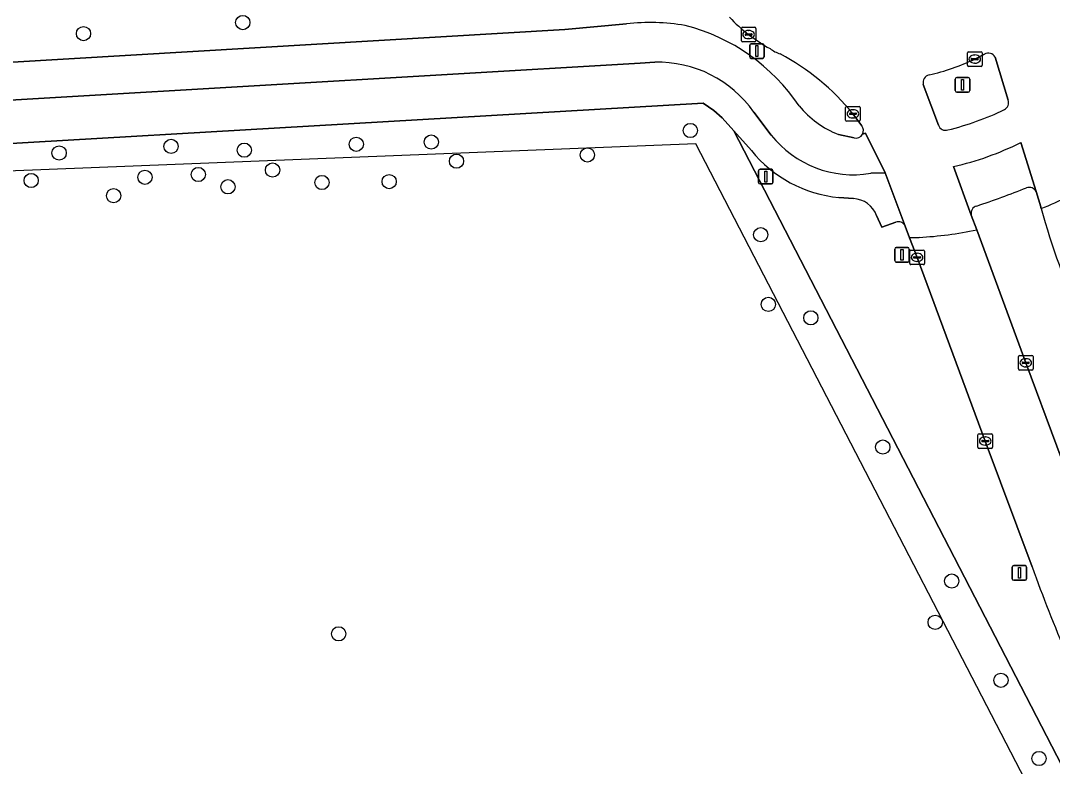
# Model space of a CAD drawing. Extents: x 158455 to 159797, y 387218 to 388672.
# Drawn here: x 159106.7 to 159177.5, y 387680.3 to 387731.5 of the extents above; entities that cross this region are included whole.
import ezdxf

# ---------------------------------------------------------------- set-up
doc = ezdxf.new("R2010")
doc.units = 0
for name, color, linetype in [('IMGEO_Berm_groen', 7, 'Continuous'), ('IMGEO_Boom', 7, 'Continuous'), ('IMGEO_Fietspad_open', 7, 'Continuous'), ('IMGEO_Groenvoorziening', 7, 'Continuous'), ('IMGEO_Hek', 7, 'Continuous'), ('IMGEO_Kolk', 7, 'Continuous'), ('IMGEO_Lichtmast', 7, 'Continuous'), ('IMGEO_Rijbaan_lokaal_gesloten', 7, 'Continuous'), ('IMGEO_Verkeersbordpaal', 7, 'Continuous'), ('IMGEO_Verkeerseiland_groen', 7, 'Continuous'), ('IMGEO_Verkeerseiland_open', 7, 'Continuous'), ('IMGEO_Voetpad_open', 7, 'Continuous')]:
    doc.layers.add(name, color=color, linetype=linetype)

msp = doc.modelspace()

# ---------------------------------------------------------------- linework, layer by layer
at = {"layer": 'IMGEO_Berm_groen'}
for points in [[(159082.767, 387727.246), (159083.781, 387727.293), (159088.67, 387727.627), (159144.017, 387730.902), (159148.252, 387731.273)], [(159164.401, 387724.272), (159163.789, 387725.1)], [(159156.817, 387722.586), (159155.621, 387723.923), (159182.351, 387672.147), (159182.93, 387672.441), (159271.685, 387500), (159273.219, 387497.081), (159275.472, 387498.379), (159274.637, 387500), (159224.373, 387597.522), (159197.094, 387650.888)], [(159162.788, 387723.684), (159163.863, 387723.441)], [(159176.712, 387718.599), (159176.694, 387718.662), (159176.677, 387718.725), (159176.368, 387719.76)], [(159163.826, 387719.28), (159162.814, 387719.355)], [(159166.725, 387717.662), (159165.773, 387717.328), (159165.417, 387718.119)], [(159171.913, 387718.15), (159172.289, 387717.131), (159175.654, 387708.006), (159179.911, 387696.552)], [(159176.098, 387693.998), (159172.873, 387702.63), (159168.195, 387715.243), (159167.679, 387716.59), (159167.373, 387717.391)]]:
    msp.add_lwpolyline(points, dxfattribs=at)
for centre, radius, start, end in [((159149.898, 387717.336), 14.034, 80.24541, 96.73673), ((159148.949, 387718.159), 13.426, 33.86535, 75.65461), ((159163.604, 387739.566), 11.405, 223.36585, 241.13805), ((159159.557, 387731.508), 2.418, 232.92875, 251.66264), ((159151.264, 387714.979), 16.103, 38.94062, 62.11285), ((159165.294, 387729.956), 6.755, 219.70844, 248.21908), ((159163.986, 387723.951), 0.525, 332.10729, 37.77115), ((159163.987, 387723.949), 0.523, 256.22667, 332.20447), ((159163.645, 387728.078), 8.762, 218.81044, 264.56071), ((159155.04, 387770.969), 54.973, 288.28144, 292.07975), ((159175.87, 387719.481), 0.57, 29.24046, 106.94859), ((159163.715, 387717.457), 1.826, 21.2464, 86.51492), ((159172.412, 387718.272), 0.514, 104.43292, 193.77557), ((159226.938, 387732.502), 52.115, 195.47206, 204.37311), ((159166.901, 387717.173), 0.52, 24.79394, 109.81573), ((159262.875, 387724.588), 92.011, 199.41829, 207.51838)]:
    msp.add_arc(centre, radius, start, end, dxfattribs=at)
at = {"layer": 'IMGEO_Boom'}
for centre in [(159121.904, 387731.368), (159110.97, 387730.607), (159152.628, 387723.954), (159116.982, 387722.863), (159129.695, 387723.009), (159134.844, 387723.161), (159109.295, 387722.412), (159122.005, 387722.607), (159145.559, 387722.278), (159136.574, 387721.852), (159115.188, 387720.742), (159118.847, 387720.932), (159123.948, 387721.24), (159107.374, 387720.522), (159120.885, 387720.091), (159127.336, 387720.386), (159131.953, 387720.448), (159113.035, 387719.478), (159157.461, 387716.799), (159157.983, 387712.014), (159160.899, 387711.093), (159165.838, 387702.216), (159170.573, 387693.016), (159169.438, 387690.183), (159128.488, 387689.39), (159173.946, 387686.203), (159176.562, 387680.835)]:
    msp.add_circle(centre, 0.489, dxfattribs=at)
at = {"layer": 'IMGEO_Fietspad_open'}
for points in [[(159148.252, 387731.273), (159144.017, 387730.902), (159088.67, 387727.627), (159083.781, 387727.293), (159082.767, 387727.246), (159082.911, 387724.695), (159149.181, 387728.573), (159150.181, 387728.639)], [(159156.978, 387725.221), (159158.177, 387723.639)], [(159163.863, 387723.441), (159162.788, 387723.684)], [(159165.999, 387721.049), (159164.651, 387723.767), (159164.45, 387723.705)], [(159165.009, 387721.014), (159165.999, 387721.049)]]:
    msp.add_lwpolyline(points, dxfattribs=at)
for centre, radius, start, end in [((159149.898, 387717.336), 14.034, 80.24541, 96.73673), ((159148.949, 387718.159), 13.426, 33.86535, 75.65461), ((159150.416, 387720.638), 8.004, 34.92724, 91.67996), ((159165.294, 387729.956), 6.755, 219.70844, 248.21908), ((159163.823, 387728.131), 7.215, 218.50386, 279.46046), ((159163.987, 387723.949), 0.523, 256.22667, 332.20447)]:
    msp.add_arc(centre, radius, start, end, dxfattribs=at)
at = {"layer": 'IMGEO_Groenvoorziening'}
msp.add_lwpolyline([(159182.93, 387672.441), (159182.351, 387672.147), (159155.621, 387723.923), (159154.809, 387724.831), (159154.231, 387725.334), (159153.518, 387725.84), (159078.083, 387721.434)], dxfattribs=at)
at = {"layer": 'IMGEO_Hek'}
msp.add_lwpolyline([(159184.28, 387662.622), (159152.999, 387723.033), (159078.62, 387720.094)], dxfattribs=at)
at = {"layer": 'IMGEO_Kolk'}
for p, q in [((159156.203, 387731.043), (159157.055, 387731.043)), ((159156.128, 387730.117), (159156.128, 387730.969)), ((159156.387, 387730.537), (159156.387, 387730.549)), ((159156.825, 387730.5), (159156.427, 387730.5)), ((159156.43, 387730.586), (159156.828, 387730.586)), ((159156.616, 387730.823), (159156.641, 387730.823)), ((159156.871, 387730.549), (159156.871, 387730.537)), ((159157.129, 387730.969), (159157.129, 387730.117)), ((159157.055, 387730.043), (159156.203, 387730.043)), ((159156.639, 387730.263), (159156.614, 387730.263)), ((159171.653, 387728.434), (159171.653, 387729.286)), ((159171.728, 387729.36), (159172.58, 387729.36)), ((159172.141, 387729.14), (159172.166, 387729.14)), ((159172.654, 387729.286), (159172.654, 387728.434)), ((159172.58, 387728.36), (159171.728, 387728.36)), ((159171.912, 387728.854), (159171.912, 387728.866)), ((159172.35, 387728.817), (159171.952, 387728.817)), ((159171.955, 387728.903), (159172.353, 387728.903)), ((159172.164, 387728.58), (159172.139, 387728.58)), ((159172.396, 387728.866), (159172.396, 387728.854)), ((159163.288, 387724.674), (159163.288, 387725.526)), ((159163.363, 387725.6), (159164.215, 387725.6)), ((159163.776, 387725.38), (159163.801, 387725.38)), ((159164.289, 387725.526), (159164.289, 387724.674)), ((159163.547, 387725.094), (159163.547, 387725.106)), ((159163.985, 387725.057), (159163.587, 387725.057)), ((159163.59, 387725.143), (159163.988, 387725.143)), ((159163.799, 387724.82), (159163.774, 387724.82)), ((159164.031, 387725.106), (159164.031, 387725.094)), ((159164.215, 387724.6), (159163.363, 387724.6)), ((159167.694, 387714.817), (159167.694, 387715.669)), ((159167.769, 387715.743), (159168.621, 387715.743)), ((159168.182, 387715.523), (159168.207, 387715.523)), ((159168.695, 387715.669), (159168.695, 387714.817)), ((159167.953, 387715.237), (159167.953, 387715.249)), ((159168.391, 387715.2), (159167.993, 387715.2)), ((159167.996, 387715.286), (159168.394, 387715.286)), ((159168.205, 387714.963), (159168.18, 387714.963)), ((159168.437, 387715.249), (159168.437, 387715.237)), ((159168.621, 387714.743), (159167.769, 387714.743)), ((159175.153, 387707.58), (159175.153, 387708.432)), ((159175.228, 387708.506), (159176.08, 387708.506)), ((159176.154, 387708.432), (159176.154, 387707.58)), ((159175.412, 387708), (159175.412, 387708.012)), ((159175.85, 387707.963), (159175.452, 387707.963)), ((159175.455, 387708.049), (159175.853, 387708.049)), ((159175.664, 387707.726), (159175.639, 387707.726)), ((159175.641, 387708.286), (159175.666, 387708.286)), ((159175.896, 387708.012), (159175.896, 387708)), ((159176.08, 387707.506), (159175.228, 387707.506)), ((159172.372, 387702.204), (159172.372, 387703.056)), ((159172.447, 387703.13), (159173.299, 387703.13)), ((159172.86, 387702.91), (159172.885, 387702.91)), ((159173.373, 387703.056), (159173.373, 387702.204)), ((159173.299, 387702.13), (159172.447, 387702.13)), ((159172.631, 387702.624), (159172.631, 387702.636)), ((159173.069, 387702.587), (159172.671, 387702.587)), ((159172.674, 387702.673), (159173.072, 387702.673)), ((159172.883, 387702.35), (159172.858, 387702.35)), ((159173.115, 387702.636), (159173.115, 387702.624))]:
    msp.add_line(p, q, dxfattribs=at)
for points in [[(159156.203, 387731.043), (159157.055, 387731.043)], [(159156.128, 387730.117), (159156.128, 387730.969)], [(159157.129, 387730.969), (159157.129, 387730.117)], [(159157.055, 387730.043), (159156.203, 387730.043)], [(159171.653, 387728.434), (159171.653, 387729.286)], [(159171.728, 387729.36), (159172.58, 387729.36)], [(159172.654, 387729.286), (159172.654, 387728.434)], [(159172.58, 387728.36), (159171.728, 387728.36)], [(159163.288, 387724.674), (159163.288, 387725.526)], [(159163.363, 387725.6), (159164.215, 387725.6)], [(159164.289, 387725.526), (159164.289, 387724.674)], [(159164.215, 387724.6), (159163.363, 387724.6)], [(159167.694, 387714.817), (159167.694, 387715.669)], [(159167.769, 387715.743), (159168.621, 387715.743)], [(159168.695, 387715.669), (159168.695, 387714.817)], [(159168.621, 387714.743), (159167.769, 387714.743)], [(159175.153, 387707.58), (159175.153, 387708.432)], [(159175.228, 387708.506), (159176.08, 387708.506)], [(159176.154, 387708.432), (159176.154, 387707.58)], [(159176.08, 387707.506), (159175.228, 387707.506)], [(159172.372, 387702.204), (159172.372, 387703.056)], [(159172.447, 387703.13), (159173.299, 387703.13)], [(159173.373, 387703.056), (159173.373, 387702.204)], [(159173.299, 387702.13), (159172.447, 387702.13)]]:
    msp.add_lwpolyline(points, dxfattribs=at)
for centre, radius, start, end in [((159156.205, 387730.967), 0.0765, 91.55205, 178.44795), ((159156.205, 387730.967), 0.0765, 91.55205, 178.44795), ((159157.053, 387730.967), 0.0765, 1.55205, 88.44795), ((159157.053, 387730.967), 0.0765, 1.55205, 88.44795), ((159156.427, 387730.546), 0.0403, 85.87752, 175.75265), ((159156.424, 387730.536), 0.0366, 178.93798, 274.71019), ((159156.828, 387730.543), 0.043, 264.86636, 352.45326), ((159156.832, 387730.548), 0.0386, 1.73085, 96.63898), ((159156.205, 387730.119), 0.0765, 181.55205, 268.44795), ((159156.205, 387730.119), 0.0765, 181.55205, 268.44795), ((159157.053, 387730.119), 0.0765, 271.55205, 358.44795), ((159157.053, 387730.119), 0.0765, 271.55205, 358.44795), ((159171.73, 387729.284), 0.0765, 91.55205, 178.44795), ((159171.73, 387729.284), 0.0765, 91.55205, 178.44795), ((159172.578, 387729.284), 0.0765, 1.55205, 88.44795), ((159172.578, 387729.284), 0.0765, 1.55205, 88.44795), ((159171.73, 387728.436), 0.0765, 181.55205, 268.44795), ((159171.73, 387728.436), 0.0765, 181.55205, 268.44795), ((159171.952, 387728.863), 0.0403, 85.87752, 175.75265), ((159171.949, 387728.853), 0.0366, 178.93798, 274.71019), ((159172.353, 387728.86), 0.043, 264.86636, 352.45326), ((159172.357, 387728.865), 0.0386, 1.73085, 96.63898), ((159172.578, 387728.436), 0.0765, 271.55205, 358.44795), ((159172.578, 387728.436), 0.0765, 271.55205, 358.44795), ((159163.365, 387725.524), 0.0765, 91.55205, 178.44795), ((159163.365, 387725.524), 0.0765, 91.55205, 178.44795), ((159164.213, 387725.524), 0.0765, 1.55205, 88.44795), ((159164.213, 387725.524), 0.0765, 1.55205, 88.44795), ((159163.365, 387724.676), 0.0765, 181.55205, 268.44795), ((159163.365, 387724.676), 0.0765, 181.55205, 268.44795), ((159163.587, 387725.103), 0.0403, 85.87752, 175.75265), ((159163.584, 387725.093), 0.0366, 178.93798, 274.71019), ((159163.988, 387725.1), 0.043, 264.86636, 352.45326), ((159163.992, 387725.105), 0.0386, 1.73085, 96.63898), ((159164.213, 387724.676), 0.0765, 271.55205, 358.44795), ((159164.213, 387724.676), 0.0765, 271.55205, 358.44795), ((159167.771, 387715.667), 0.0765, 91.55205, 178.44795), ((159167.771, 387715.667), 0.0765, 91.55205, 178.44795), ((159168.619, 387715.667), 0.0765, 1.55205, 88.44795), ((159168.619, 387715.667), 0.0765, 1.55205, 88.44795), ((159167.771, 387714.819), 0.0765, 181.55205, 268.44795), ((159167.771, 387714.819), 0.0765, 181.55205, 268.44795), ((159167.993, 387715.246), 0.0403, 85.87752, 175.75265), ((159167.99, 387715.236), 0.0366, 178.93798, 274.71019), ((159168.394, 387715.243), 0.043, 264.86636, 352.45326), ((159168.398, 387715.248), 0.0386, 1.73085, 96.63898), ((159168.619, 387714.819), 0.0765, 271.55205, 358.44795), ((159168.619, 387714.819), 0.0765, 271.55205, 358.44795), ((159175.23, 387708.43), 0.0765, 91.55205, 178.44795), ((159175.23, 387708.43), 0.0765, 91.55205, 178.44795), ((159176.078, 387708.43), 0.0765, 1.55205, 88.44795), ((159176.078, 387708.43), 0.0765, 1.55205, 88.44795), ((159175.452, 387708.009), 0.0403, 85.87752, 175.75265), ((159175.449, 387707.999), 0.0366, 178.93798, 274.71019), ((159175.853, 387708.006), 0.043, 264.86636, 352.45326), ((159175.857, 387708.011), 0.0386, 1.73085, 96.63898), ((159175.23, 387707.582), 0.0765, 181.55205, 268.44795), ((159175.23, 387707.582), 0.0765, 181.55205, 268.44795), ((159176.078, 387707.582), 0.0765, 271.55205, 358.44795), ((159176.078, 387707.582), 0.0765, 271.55205, 358.44795), ((159172.449, 387703.054), 0.0765, 91.55205, 178.44795), ((159172.449, 387703.054), 0.0765, 91.55205, 178.44795), ((159173.297, 387703.054), 0.0765, 1.55205, 88.44795), ((159173.297, 387703.054), 0.0765, 1.55205, 88.44795), ((159172.449, 387702.206), 0.0765, 181.55205, 268.44795), ((159172.449, 387702.206), 0.0765, 181.55205, 268.44795), ((159172.671, 387702.633), 0.0403, 85.87752, 175.75265), ((159172.668, 387702.623), 0.0366, 178.93798, 274.71019), ((159173.072, 387702.63), 0.043, 264.86636, 352.45326), ((159173.076, 387702.635), 0.0386, 1.73085, 96.63898), ((159173.297, 387702.206), 0.0765, 271.55205, 358.44795), ((159173.297, 387702.206), 0.0765, 271.55205, 358.44795)]:
    msp.add_arc(centre, radius, start, end, dxfattribs=at)
for centre, major_axis, ratio, start_param, end_param in [((159156.615, 387730.543), (-0.387, 0.002), 0.722429, 4.712389, 7.853982), ((159156.64, 387730.543), (-0.39, 0.002), 0.717154, 1.570796, 4.712389), ((159172.14, 387728.86), (-0.387, 0.002), 0.722429, 4.712389, 7.853982), ((159172.165, 387728.86), (-0.39, 0.002), 0.717154, 1.570796, 4.712389), ((159163.775, 387725.1), (-0.387, 0.002), 0.722429, 4.712389, 7.853982), ((159163.8, 387725.1), (-0.39, 0.002), 0.717154, 1.570796, 4.712389), ((159168.181, 387715.243), (-0.387, 0.002), 0.722429, 4.712389, 7.853982), ((159168.206, 387715.243), (-0.39, 0.002), 0.717154, 1.570796, 4.712389), ((159175.64, 387708.006), (-0.387, 0.002), 0.722429, 4.712389, 7.853982), ((159175.665, 387708.006), (-0.39, 0.002), 0.717154, 1.570796, 4.712389), ((159172.859, 387702.63), (-0.387, 0.002), 0.722429, 4.712389, 7.853982), ((159172.884, 387702.63), (-0.39, 0.002), 0.717154, 1.570796, 4.712389)]:
    msp.add_ellipse(centre, major_axis=major_axis, ratio=ratio, start_param=start_param, end_param=end_param, dxfattribs=at)
at = {"layer": 'IMGEO_Lichtmast'}
for p, q in [((159156.7, 387729.006), (159156.7, 387729.806)), ((159156.7, 387729.806), (159156.7, 387729.006)), ((159156.8, 387729.906), (159157.59, 387729.906)), ((159157.59, 387729.906), (159156.8, 387729.906)), ((159157.69, 387729.806), (159157.69, 387729.006)), ((159157.69, 387729.006), (159157.69, 387729.806)), ((159157.59, 387728.906), (159156.8, 387728.906)), ((159156.8, 387728.906), (159157.59, 387728.906)), ((159170.915, 387727.591), (159171.705, 387727.591)), ((159171.705, 387727.591), (159170.915, 387727.591)), ((159170.815, 387726.691), (159170.815, 387727.491)), ((159170.815, 387727.491), (159170.815, 387726.691)), ((159171.805, 387727.491), (159171.805, 387726.691)), ((159171.805, 387726.691), (159171.805, 387727.491)), ((159171.705, 387726.591), (159170.915, 387726.591)), ((159170.915, 387726.591), (159171.705, 387726.591))]:
    msp.add_line(p, q, dxfattribs=at)
for points in [[(159157.12, 387729.781), (159157.27, 387729.781), (159157.27, 387729.031), (159157.12, 387729.031), (159157.12, 387729.781)], [(159171.235, 387727.466), (159171.385, 387727.466), (159171.385, 387726.716), (159171.235, 387726.716), (159171.235, 387727.466)]]:
    msp.add_lwpolyline(points, dxfattribs=at)
for centre, start, end in [((159156.8, 387729.806), 90, 180), ((159156.8, 387729.806), 90, 180), ((159157.59, 387729.806), 0, 90), ((159157.59, 387729.806), 360, 90), ((159156.8, 387729.006), 180, 270), ((159156.8, 387729.006), 180, 270), ((159157.59, 387729.006), 270, 0), ((159157.59, 387729.006), 270, 0), ((159170.915, 387727.491), 90, 180), ((159170.915, 387727.491), 90, 180), ((159171.705, 387727.491), 0, 90), ((159171.705, 387727.491), 360, 90), ((159170.915, 387726.691), 180, 270), ((159170.915, 387726.691), 180, 270), ((159171.705, 387726.691), 270, 0), ((159171.705, 387726.691), 270, 0)]:
    msp.add_arc(centre, 0.1, start, end, dxfattribs=at)
at = {"layer": 'IMGEO_Rijbaan_lokaal_gesloten'}
for points in [[(159172.154, 387728.86), (159172.817, 387729.203)], [(159173.544, 387728.987), (159174.445, 387726.037)], [(159169.668, 387724.314), (159168.619, 387727.12)], [(159163.789, 387725.1), (159164.401, 387724.272)], [(159164.45, 387723.705), (159164.651, 387723.767), (159165.999, 387721.049), (159167.373, 387717.391), (159167.679, 387716.59), (159168.329, 387716.616)], [(159175.319, 387723.132), (159176.368, 387719.76), (159176.677, 387718.725), (159176.694, 387718.662), (159176.712, 387718.599)], [(159172.289, 387717.131), (159171.913, 387718.15), (159170.7, 387721.474)], [(159179.911, 387696.552), (159175.654, 387708.006), (159172.289, 387717.131)], [(159168.329, 387716.616), (159167.679, 387716.59), (159168.195, 387715.243), (159172.873, 387702.63), (159176.098, 387693.998)]]:
    msp.add_lwpolyline(points, dxfattribs=at)
for centre, radius, start, end in [((159163.604, 387739.566), 11.405, 223.36585, 241.13805), ((159159.557, 387731.508), 2.418, 232.92875, 251.66264), ((159151.264, 387714.979), 16.103, 38.94062, 62.11285), ((159173.076, 387728.744), 0.527, 27.47024, 119.43519), ((159165.664, 387742.524), 15.127, 282.80392, 295.40814), ((159169.131, 387727.256), 0.53, 102.54815, 194.85572), ((159165.628, 387743.148), 19.717, 283.71251, 295.73697), ((159173.936, 387725.862), 0.538, 298.1403, 19.01879), ((159163.986, 387723.951), 0.525, 332.10729, 37.77115), ((159170.144, 387724.467), 0.499, 197.78874, 288.50424), ((159165.903, 387742.102), 21.179, 283.09242, 296.399), ((159170.956, 387733.729), 16.188, 290.82808, 305.31524), ((159170.956, 387733.729), 16.188, 290.82808, 305.31524), ((159226.938, 387732.502), 52.115, 195.47206, 204.37311), ((159166.985, 387742.433), 25.852, 272.98013, 281.83938), ((159166.985, 387742.433), 25.852, 272.98013, 281.83938), ((159262.875, 387724.588), 92.011, 199.41829, 207.51838)]:
    msp.add_arc(centre, radius, start, end, dxfattribs=at)
at = {"layer": 'IMGEO_Verkeersbordpaal'}
for p, q in [((159157.311, 387720.392), (159157.311, 387721.192)), ((159157.311, 387721.192), (159157.311, 387720.392)), ((159157.411, 387721.292), (159158.201, 387721.292)), ((159158.201, 387721.292), (159157.411, 387721.292)), ((159158.301, 387721.192), (159158.301, 387720.392)), ((159158.301, 387720.392), (159158.301, 387721.192)), ((159158.201, 387720.292), (159157.411, 387720.292)), ((159157.411, 387720.292), (159158.201, 387720.292)), ((159166.665, 387715.017), (159166.665, 387715.817)), ((159166.665, 387715.817), (159166.665, 387715.017)), ((159166.765, 387715.917), (159167.555, 387715.917)), ((159167.555, 387715.917), (159166.765, 387715.917)), ((159167.655, 387715.817), (159167.655, 387715.017)), ((159167.655, 387715.017), (159167.655, 387715.817)), ((159167.555, 387714.917), (159166.765, 387714.917)), ((159166.765, 387714.917), (159167.555, 387714.917)), ((159174.723, 387693.179), (159174.723, 387693.979)), ((159174.723, 387693.979), (159174.723, 387693.179)), ((159174.823, 387694.079), (159175.613, 387694.079)), ((159175.613, 387694.079), (159174.823, 387694.079)), ((159175.713, 387693.979), (159175.713, 387693.179)), ((159175.713, 387693.179), (159175.713, 387693.979)), ((159175.613, 387693.079), (159174.823, 387693.079)), ((159174.823, 387693.079), (159175.613, 387693.079))]:
    msp.add_line(p, q, dxfattribs=at)
for points in [[(159157.731, 387721.167), (159157.881, 387721.167), (159157.881, 387720.417), (159157.731, 387720.417), (159157.731, 387721.167)], [(159167.085, 387715.792), (159167.235, 387715.792), (159167.235, 387715.042), (159167.085, 387715.042), (159167.085, 387715.792)], [(159175.143, 387693.954), (159175.293, 387693.954), (159175.293, 387693.204), (159175.143, 387693.204), (159175.143, 387693.954)]]:
    msp.add_lwpolyline(points, dxfattribs=at)
for centre, start, end in [((159157.411, 387721.192), 90, 180), ((159157.411, 387721.192), 90, 180), ((159158.201, 387721.192), 0, 90), ((159158.201, 387721.192), 360, 90), ((159157.411, 387720.392), 180, 270), ((159157.411, 387720.392), 180, 270), ((159158.201, 387720.392), 270, 0), ((159158.201, 387720.392), 270, 0), ((159166.765, 387715.817), 90, 180), ((159166.765, 387715.817), 90, 180), ((159167.555, 387715.817), 0, 90), ((159167.555, 387715.817), 360, 90), ((159166.765, 387715.017), 180, 270), ((159166.765, 387715.017), 180, 270), ((159167.555, 387715.017), 270, 0), ((159167.555, 387715.017), 270, 0), ((159174.823, 387693.979), 90, 180), ((159174.823, 387693.979), 90, 180), ((159175.613, 387693.979), 0, 90), ((159175.613, 387693.979), 360, 90), ((159174.823, 387693.179), 180, 270), ((159174.823, 387693.179), 180, 270), ((159175.613, 387693.179), 270, 0), ((159175.613, 387693.179), 270, 0)]:
    msp.add_arc(centre, 0.1, start, end, dxfattribs=at)
at = {"layer": 'IMGEO_Verkeerseiland_groen'}
for points in [[(159172.817, 387729.203), (159172.154, 387728.86)], [(159174.445, 387726.037), (159173.544, 387728.987)], [(159168.619, 387727.12), (159169.668, 387724.314)]]:
    msp.add_lwpolyline(points, dxfattribs=at)
for centre, radius, start, end in [((159173.076, 387728.744), 0.527, 27.47024, 119.43519), ((159165.664, 387742.524), 15.127, 282.80392, 295.40814), ((159169.131, 387727.256), 0.53, 102.54815, 194.85572), ((159165.628, 387743.148), 19.717, 283.71251, 295.73697), ((159173.936, 387725.862), 0.538, 298.1403, 19.01879), ((159170.144, 387724.467), 0.499, 197.78874, 288.50424)]:
    msp.add_arc(centre, radius, start, end, dxfattribs=at)
at = {"layer": 'IMGEO_Verkeerseiland_open'}
for points in [[(159176.368, 387719.76), (159175.319, 387723.132)], [(159170.7, 387721.474), (159171.913, 387718.15)]]:
    msp.add_lwpolyline(points, dxfattribs=at)
for centre, radius, start, end in [((159165.903, 387742.102), 21.179, 283.09242, 296.399), ((159155.04, 387770.969), 54.973, 288.28144, 292.07975), ((159175.87, 387719.481), 0.57, 29.24046, 106.94859), ((159172.412, 387718.272), 0.514, 104.43292, 193.77557)]:
    msp.add_arc(centre, radius, start, end, dxfattribs=at)
at = {"layer": 'IMGEO_Voetpad_open'}
for points in [[(159150.181, 387728.639), (159149.181, 387728.573), (159082.911, 387724.695), (159081.214, 387724.596), (159078.209, 387724.456)], [(159078.083, 387721.434), (159153.518, 387725.84)], [(159153.518, 387725.84), (159154.231, 387725.334), (159154.809, 387724.831), (159155.621, 387723.923), (159156.817, 387722.586)], [(159158.177, 387723.639), (159156.978, 387725.221)], [(159167.373, 387717.391), (159165.999, 387721.049), (159165.009, 387721.014)], [(159162.814, 387719.355), (159163.826, 387719.28)], [(159165.417, 387718.119), (159165.773, 387717.328), (159166.725, 387717.662)]]:
    msp.add_lwpolyline(points, dxfattribs=at)
for centre, radius, start, end in [((159150.416, 387720.638), 8.004, 34.92724, 91.67996), ((159163.823, 387728.131), 7.215, 218.50386, 279.46046), ((159163.645, 387728.078), 8.762, 218.81044, 264.56071), ((159163.715, 387717.457), 1.826, 21.2464, 86.51492), ((159166.901, 387717.173), 0.52, 24.79394, 109.81573)]:
    msp.add_arc(centre, radius, start, end, dxfattribs=at)

doc.saveas('drawing.dxf')
